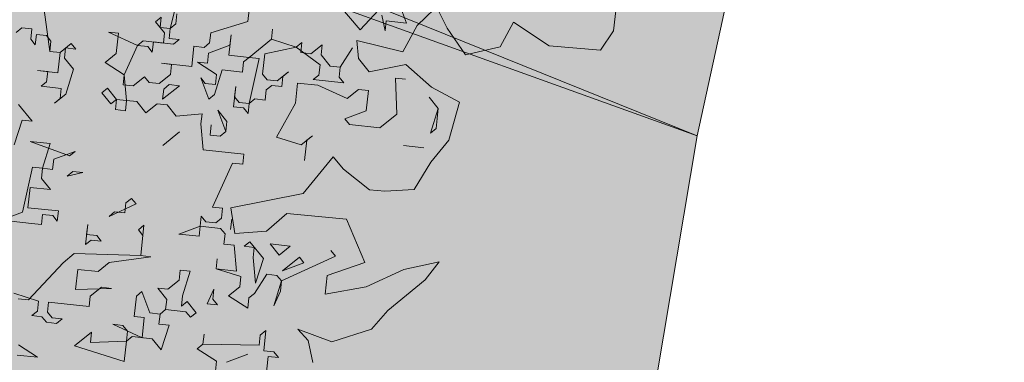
# Model space of a CAD drawing. Header units: metres. Extents: x -228 to 168, y -124 to 293.
# Tile 493 of 613: x 105.06 to 112.53, y 50.86 to 53.46. Entities that reach past the tile are written whole.
import ezdxf

# ---------------------------------------------------------------- set-up
doc = ezdxf.new("R2010")
doc.units = ezdxf.units.M
doc.header["$MEASUREMENT"] = 0
doc.layers.add('Bepflanzung.3 _ UMGEBUNG', color=7, linetype='Continuous')
doc.layers.add('Parzellen.3 _ UMGEBUNG', color=7, linetype='Continuous')

msp = doc.modelspace()

# ---------------------------------------------------------------- hatches: boundary and pattern name
at = {"layer": 'Parzellen.3 _ UMGEBUNG', "linetype": 'Continuous', "lineweight": 18, "true_color": 0xfafafa}
for points in [[(45.9368, 75.7239), (110.1974, 52.5824), (112.5289, 63.2488), (73.5372, 77.1035), (58.8694, 89.5409)], [(45.9368, 75.7239), (30.1735, 58.4417), (47.6942, 42.7851), (50.814, 46.4486), (105.7984, 26.3829), (110.1974, 52.5824), (105.9288, 54.3083)]]:
    msp.add_hatch(color=7, dxfattribs=at).paths.add_polyline_path(points)

# ---------------------------------------------------------------- linework, layer by layer
at = {"layer": 'Bepflanzung.3 _ UMGEBUNG', "color": 33, "linetype": 'Continuous', "lineweight": 18, "true_color": 0xa89c73}
for p, q in [((106.2664, 53.6631), (106.1991, 53.3981)), ((106.7881, 53.4516), (106.8046, 53.6054)), ((107.4472, 53.6158), (107.6413, 53.3872)), ((107.6413, 53.3872), (107.8152, 53.5756)), ((107.9318, 53.6011), (107.9922, 53.4391)), ((108.0738, 53.4196), (108.2684, 53.6073)), ((109.5633, 53.3806), (109.5874, 53.5983)), ((105.2422, 53.5397), (105.2861, 53.2239)), ((106.2417, 53.4325), (106.2499, 53.5093)), ((108.2179, 53.5663), (108.3017, 53.4011)), ((106.0879, 53.4489), (106.1305, 53.4833)), ((106.1565, 53.3638), (106.0879, 53.4489)), ((106.1305, 53.4833), (106.1222, 53.4064)), ((106.1991, 53.3981), (106.2417, 53.4325)), ((106.5066, 53.3652), (106.7881, 53.4516)), ((107.8302, 53.3787), (107.8041, 53.4982)), ((107.8384, 53.4556), (107.8302, 53.3787)), ((107.9922, 53.4391), (107.8384, 53.4556)), ((108.7019, 53.2591), (108.8035, 53.4463)), ((108.8035, 53.4463), (109.0754, 53.2657)), ((105.0719, 53.4024), (105.0293, 53.3681)), ((105.1488, 53.3941), (105.0719, 53.4024)), ((105.1405, 53.3173), (105.1488, 53.3941)), ((105.1831, 53.3516), (105.1749, 53.2747)), ((105.26, 53.3433), (105.1831, 53.3516)), ((105.8064, 53.3625), (105.7295, 53.3707)), ((105.7295, 53.3707), (105.9519, 53.2691)), ((105.7899, 53.2087), (105.8064, 53.3625)), ((106.1222, 53.4064), (106.1991, 53.3981)), ((106.1483, 53.2869), (106.1565, 53.3638)), ((106.1991, 53.3981), (106.1908, 53.3213)), ((106.4984, 53.2883), (106.5066, 53.3652)), ((106.9679, 53.3157), (106.9762, 53.3926)), ((106.9762, 53.3926), (106.9679, 53.3157)), ((107.9647, 53.2206), (108.0738, 53.4196)), ((108.3017, 53.4011), (108.4392, 53.1985)), ((109.4652, 53.2341), (109.5633, 53.3806)), ((105.1749, 53.2747), (105.1405, 53.3173)), ((105.2943, 53.3008), (105.26, 53.3433)), ((105.2861, 53.2239), (105.2943, 53.3008)), ((105.3629, 53.2156), (105.4481, 53.2843)), ((105.4481, 53.2843), (105.4824, 53.2417)), ((105.9519, 53.2691), (105.9945, 53.3034)), ((105.9945, 53.3034), (106.1483, 53.2869)), ((106.0714, 53.2952), (106.0631, 53.2183)), ((106.2252, 53.2787), (106.0714, 53.2952)), ((106.1908, 53.3213), (106.2677, 53.313)), ((106.2677, 53.313), (106.2252, 53.2787)), ((106.4558, 53.2539), (106.4984, 53.2883)), ((106.6604, 53.3487), (106.6439, 53.1949)), ((106.6522, 53.2718), (106.6604, 53.3487)), ((106.7977, 53.1784), (106.9679, 53.3157)), ((106.9679, 53.3157), (107.156, 53.2566)), ((107.156, 53.2566), (107.1986, 53.2909)), ((107.1986, 53.2909), (107.1903, 53.2141)), ((107.6271, 53.169), (107.6146, 53.3067)), ((107.6146, 53.3067), (107.9647, 53.2206)), ((105.2861, 53.2239), (105.3629, 53.2156)), ((105.3629, 53.2156), (105.2861, 53.2239)), ((105.3464, 53.0619), (105.3629, 53.2156)), ((105.4055, 53.2499), (105.3973, 53.1731)), ((105.4824, 53.2417), (105.4055, 53.2499)), ((105.7048, 53.1401), (105.7899, 53.2087)), ((105.9519, 53.2691), (105.8503, 53.0467)), ((106.0288, 53.2609), (105.9519, 53.2691)), ((106.0631, 53.2183), (106.0288, 53.2609)), ((106.3624, 53.1084), (106.3789, 53.2622)), ((106.3789, 53.2622), (106.4558, 53.2539)), ((106.4819, 53.1345), (106.4901, 53.2114)), ((106.4901, 53.2114), (106.6522, 53.2718)), ((106.9171, 53.2045), (106.9006, 53.0507)), ((107.156, 53.2566), (106.9171, 53.2045)), ((107.3359, 53.1207), (107.156, 53.2566)), ((107.1903, 53.2141), (107.2672, 53.2058)), ((107.2672, 53.2058), (107.3524, 53.2744)), ((107.3524, 53.2744), (107.3441, 53.1976)), ((107.4896, 53.1042), (107.583, 53.2497)), ((107.583, 53.2497), (107.4896, 53.1042)), ((108.4392, 53.1985), (108.7019, 53.2591)), ((109.0754, 53.2657), (109.4652, 53.2341)), ((105.3973, 53.1731), (105.4659, 53.0879)), ((105.8503, 53.0467), (105.7048, 53.1401)), ((106.2087, 53.1249), (106.1318, 53.1332)), ((106.1318, 53.1332), (106.3624, 53.1084)), ((106.5505, 53.0494), (106.405, 53.1427)), ((106.405, 53.1427), (106.4819, 53.1345)), ((106.6439, 53.1949), (106.7977, 53.1784)), ((106.7551, 53.1441), (106.7469, 53.0672)), ((106.7977, 53.1784), (106.7551, 53.1441)), ((106.8746, 53.1702), (106.7977, 53.1784)), ((106.799, 52.8283), (106.8746, 53.1702)), ((107.3441, 53.1976), (107.4128, 53.1124)), ((107.7089, 53.0676), (107.6271, 53.169)), ((105.2696, 53.0701), (105.1927, 53.0784)), ((105.1927, 53.0784), (105.3464, 53.0619)), ((105.2613, 52.9932), (105.2696, 53.0701)), ((105.4659, 53.0879), (105.4068, 52.8998)), ((106.2004, 53.048), (106.2087, 53.1249)), ((106.5931, 53.0837), (106.534, 52.8956)), ((106.7469, 53.0672), (106.5931, 53.0837)), ((107.0118, 52.9999), (107.097, 53.0685)), ((107.097, 53.0685), (107.0544, 53.0342)), ((107.3276, 53.0438), (107.3359, 53.1207)), ((107.4128, 53.1124), (107.4896, 53.1042)), ((107.4896, 53.1042), (107.4814, 53.0273)), ((107.9876, 53.1249), (107.7089, 53.0676)), ((108.1807, 52.9527), (107.9876, 53.1249)), ((105.2188, 52.9589), (105.2613, 52.9932)), ((105.8503, 53.0467), (105.8421, 52.9698)), ((105.8681, 52.8504), (105.8503, 53.0467)), ((105.919, 52.9616), (106.0041, 53.0302)), ((106.0041, 53.0302), (106.0384, 52.9876)), ((106.0384, 52.9876), (106.1153, 52.9794)), ((106.1153, 52.9794), (106.2004, 53.048)), ((106.4915, 52.8613), (106.4311, 53.0233)), ((106.4311, 53.0233), (106.4654, 52.9807)), ((106.4654, 52.9807), (106.5423, 52.9725)), ((106.5423, 52.9725), (106.5505, 53.0494)), ((106.9006, 53.0507), (106.935, 53.0081)), ((106.935, 53.0081), (107.0118, 52.9999)), ((107.0544, 53.0342), (107.0462, 52.9573)), ((107.1656, 52.9834), (107.1491, 52.8296)), ((107.3194, 52.9669), (107.1656, 52.9834)), ((107.2851, 53.0095), (107.3276, 53.0438)), ((107.5157, 52.9847), (107.2851, 53.0095)), ((107.4814, 53.0273), (107.5157, 52.9847)), ((107.9853, 53.0121), (107.9084, 53.0204)), ((107.9084, 53.0204), (107.918, 52.7472)), ((105.3725, 52.9424), (105.2188, 52.9589)), ((105.3643, 52.8655), (105.3725, 52.9424)), ((105.6801, 52.9094), (105.7226, 52.9437)), ((105.7487, 52.8243), (105.6801, 52.9094)), ((105.7226, 52.9437), (105.7913, 52.8586)), ((105.8421, 52.9698), (105.919, 52.9616)), ((106.2691, 52.9629), (106.1414, 52.8599)), ((106.1414, 52.8599), (106.1496, 52.9368)), ((106.1496, 52.9368), (106.1922, 52.9711)), ((106.1922, 52.9711), (106.2691, 52.9629)), ((106.6796, 52.8022), (106.6961, 52.956)), ((106.6961, 52.956), (106.6878, 52.8791)), ((106.9267, 52.9313), (106.9185, 52.8544)), ((106.9693, 52.9656), (106.9267, 52.9313)), ((107.0462, 52.9573), (106.9693, 52.9656)), ((107.5418, 52.8653), (107.3194, 52.9669)), ((107.6269, 52.9339), (107.5418, 52.8653)), ((107.7038, 52.9257), (107.6269, 52.9339)), ((107.6873, 52.7719), (107.7038, 52.9257)), ((108.3933, 52.8381), (108.1807, 52.9527)), ((105.4068, 52.8998), (105.3217, 52.8312)), ((105.3217, 52.8312), (105.3643, 52.8655)), ((105.7913, 52.8586), (105.7487, 52.8243)), ((105.783, 52.7817), (105.7913, 52.8586)), ((105.7913, 52.8586), (105.8681, 52.8504)), ((105.8681, 52.8504), (105.8599, 52.7735)), ((105.945, 52.8421), (105.8681, 52.8504)), ((106.0137, 52.757), (105.945, 52.8421)), ((106.534, 52.8956), (106.4915, 52.8613)), ((106.6878, 52.8791), (106.7221, 52.8365)), ((106.7221, 52.8365), (106.799, 52.8283)), ((106.799, 52.8283), (106.7908, 52.7514)), ((106.8416, 52.8626), (106.799, 52.8283)), ((106.9185, 52.8544), (106.8416, 52.8626)), ((107.1491, 52.8296), (107.0049, 52.5729)), ((108.2337, 52.7911), (108.1651, 52.8762)), ((108.3131, 52.5502), (108.3933, 52.8381)), ((105.0485, 52.8216), (105.1514, 52.6939)), ((105.8599, 52.7735), (105.783, 52.7817)), ((106.0988, 52.8256), (106.0137, 52.757)), ((106.1757, 52.8174), (106.0988, 52.8256)), ((106.2443, 52.7322), (106.1757, 52.8174)), ((106.6205, 52.6141), (106.5601, 52.7761)), ((106.5601, 52.7761), (106.6287, 52.691)), ((106.7564, 52.794), (106.6796, 52.8022)), ((106.7908, 52.7514), (106.7564, 52.794)), ((107.5253, 52.7115), (107.6873, 52.7719)), ((108.1747, 52.603), (108.2337, 52.7911)), ((108.2337, 52.7911), (108.2173, 52.6373)), ((105.0746, 52.7022), (105.0155, 52.5141)), ((105.1514, 52.6939), (105.0746, 52.7022)), ((106.4407, 52.7501), (106.2443, 52.7322)), ((106.4324, 52.6732), (106.4407, 52.7501)), ((106.6287, 52.691), (106.6205, 52.6141)), ((107.5596, 52.6689), (107.5253, 52.7115)), ((107.918, 52.7472), (107.7903, 52.6442)), ((106.2704, 52.6128), (106.1427, 52.5098)), ((106.4502, 52.4769), (106.4324, 52.6732)), ((106.501, 52.5881), (106.5093, 52.6649)), ((106.5093, 52.6649), (106.501, 52.5881)), ((106.6205, 52.6141), (106.5779, 52.5798)), ((106.5779, 52.5798), (106.6205, 52.6141)), ((107.7903, 52.6442), (107.5596, 52.6689)), ((108.2173, 52.6373), (108.1747, 52.603)), ((105.2887, 52.5237), (105.135, 52.5402)), ((105.135, 52.5402), (105.4342, 52.4303)), ((106.5779, 52.5798), (106.501, 52.5881)), ((106.501, 52.5881), (106.5779, 52.5798)), ((107.0049, 52.5729), (107.193, 52.5138)), ((107.193, 52.5138), (107.2781, 52.5825)), ((107.2356, 52.5482), (107.2191, 52.3944)), ((107.2781, 52.5825), (107.2356, 52.5482)), ((108.1777, 52.3821), (108.3131, 52.5502)), ((105.2297, 52.3356), (105.2887, 52.5237)), ((105.4768, 52.4646), (105.3148, 52.4042)), ((105.4342, 52.4303), (105.4768, 52.4646)), ((106.7578, 52.4439), (106.4502, 52.4769)), ((108.1239, 52.4918), (107.9701, 52.5083)), ((107.9701, 52.5083), (108.1239, 52.4918)), ((105.3148, 52.4042), (105.3065, 52.3273)), ((106.7495, 52.367), (106.7578, 52.4439)), ((107.2086, 52.1441), (107.4349, 52.4233)), ((107.4349, 52.4233), (107.5153, 52.3304)), ((108.0506, 52.1743), (108.1777, 52.3821)), ((105.0772, 52.002), (105.1528, 52.3438)), ((105.1528, 52.3438), (105.2297, 52.3356)), ((105.2297, 52.3356), (105.2214, 52.2587)), ((105.3065, 52.3273), (105.2297, 52.3356)), ((105.4178, 52.2765), (105.4603, 52.3108)), ((105.4603, 52.3108), (105.5372, 52.3026)), ((106.5202, 52.0416), (106.6726, 52.3752)), ((106.6726, 52.3752), (106.7495, 52.367)), ((107.5153, 52.3304), (107.7111, 52.1731)), ((105.2214, 52.2587), (105.2901, 52.1736)), ((105.5372, 52.3026), (105.4178, 52.2765)), ((105.1363, 52.1901), (105.1198, 52.0363)), ((105.2901, 52.1736), (105.1363, 52.1901)), ((107.7111, 52.1731), (107.828, 52.1632)), ((107.828, 52.1632), (108.0506, 52.1743)), ((105.8626, 52.0733), (105.9051, 52.1076)), ((105.9051, 52.1076), (105.9395, 52.065)), ((106.6603, 52.035), (107.2086, 52.1441)), ((105.1198, 52.0363), (105.3504, 52.0115)), ((105.3504, 52.0115), (105.3422, 51.9347)), ((105.9395, 52.065), (105.7349, 51.9703)), ((105.8543, 51.9964), (105.8626, 52.0733)), ((106.5971, 52.0334), (106.5202, 52.0416)), ((106.5888, 51.9565), (106.5971, 52.0334)), ((106.6886, 51.8411), (106.6603, 52.035)), ((104.9152, 51.9416), (105.0772, 52.002)), ((105.1459, 51.9168), (104.9921, 51.9333)), ((105.231, 51.9855), (105.2228, 51.9086)), ((105.3079, 51.9772), (105.231, 51.9855)), ((105.3422, 51.9347), (105.3079, 51.9772)), ((105.7349, 51.9703), (105.7774, 52.0046)), ((105.7774, 52.0046), (105.8543, 51.9964)), ((106.4268, 51.8961), (106.4351, 51.973)), ((106.4351, 51.973), (106.4694, 51.9304)), ((106.5463, 51.9222), (106.5888, 51.9565)), ((106.6575, 51.8714), (106.6657, 51.9482)), ((107.085, 51.9916), (106.9304, 51.8588)), ((107.5371, 51.9497), (107.085, 51.9916)), ((107.6765, 51.6201), (107.5371, 51.9497)), ((105.2228, 51.9086), (105.1459, 51.9168)), ((105.5564, 51.7562), (105.5729, 51.9099)), ((105.5729, 51.9099), (105.5646, 51.833)), ((105.9573, 51.8687), (105.9998, 51.903)), ((105.9916, 51.8261), (105.9573, 51.8687)), ((105.9998, 51.903), (105.9751, 51.6724)), ((106.2648, 51.8357), (106.4268, 51.8961)), ((106.4268, 51.8961), (106.4186, 51.8192)), ((106.5806, 51.8796), (106.4268, 51.8961)), ((106.4694, 51.9304), (106.5463, 51.9222)), ((106.6149, 51.837), (106.5806, 51.8796)), ((106.9304, 51.8588), (106.6886, 51.8411)), ((105.5989, 51.7905), (105.5564, 51.7562)), ((105.5646, 51.833), (105.6415, 51.8248)), ((105.6758, 51.7822), (105.5989, 51.7905)), ((105.6415, 51.8248), (105.6758, 51.7822)), ((105.9751, 51.6724), (105.9916, 51.8261)), ((106.3417, 51.8275), (106.2648, 51.8357)), ((106.4186, 51.8192), (106.3417, 51.8275)), ((106.6067, 51.7602), (106.6149, 51.837)), ((106.6836, 51.7519), (106.6067, 51.7602)), ((106.7014, 51.5556), (106.6836, 51.7519)), ((106.7604, 51.7437), (106.803, 51.778)), ((106.8373, 51.7354), (106.7604, 51.7437)), ((106.803, 51.778), (106.906, 51.6503)), ((106.8291, 51.6585), (106.8373, 51.7354)), ((107.0254, 51.6764), (106.9568, 51.7615)), ((106.9568, 51.7615), (107.1105, 51.745)), ((107.1105, 51.745), (107.0254, 51.6764)), ((107.4181, 51.712), (107.4524, 51.6694)), ((105.3861, 51.6189), (105.4712, 51.6875)), ((105.4712, 51.6875), (105.9751, 51.6724)), ((106.052, 51.6641), (105.7362, 51.6202)), ((105.9751, 51.6724), (106.052, 51.6641)), ((106.5476, 51.5721), (106.5559, 51.649)), ((106.5559, 51.649), (106.5476, 51.5721)), ((106.8469, 51.4622), (106.8291, 51.6585)), ((106.906, 51.6503), (106.8469, 51.4622)), ((107.4524, 51.6694), (107.0432, 51.48)), ((107.0515, 51.5569), (107.1792, 51.6599)), ((107.1792, 51.6599), (107.2135, 51.6173)), ((105.1225, 51.3361), (105.3861, 51.6189)), ((105.4973, 51.5681), (105.4808, 51.4143)), ((105.6511, 51.5516), (105.4973, 51.5681)), ((105.7362, 51.6202), (105.6511, 51.5516)), ((106.2662, 51.4856), (106.2744, 51.5625)), ((106.2744, 51.5625), (106.3513, 51.5542)), ((106.7357, 51.513), (106.5476, 51.5721)), ((106.5476, 51.5721), (106.7014, 51.5556)), ((107.2135, 51.6173), (107.0515, 51.5569)), ((107.3903, 51.5205), (107.6765, 51.6201)), ((107.9732, 51.567), (107.6864, 51.4342)), ((108.2412, 51.6255), (107.9732, 51.567)), ((108.134, 51.4898), (108.2412, 51.6255)), ((106.181, 51.417), (106.2662, 51.4856)), ((106.3513, 51.5542), (106.2922, 51.3662)), ((106.7275, 51.4361), (106.7357, 51.513)), ((106.932, 51.5308), (106.8387, 51.3853)), ((107.0089, 51.5226), (106.932, 51.5308)), ((107.0432, 51.48), (107.0089, 51.5226)), ((107.3752, 51.3804), (107.3903, 51.5205)), ((107.8508, 51.2559), (108.134, 51.4898)), ((105.4808, 51.4143), (105.754, 51.4239)), ((105.6771, 51.4321), (105.592, 51.3635)), ((105.754, 51.4239), (105.6771, 51.4321)), ((106.1728, 51.3401), (106.1041, 51.4252)), ((106.1041, 51.4252), (106.181, 51.417)), ((106.4803, 51.3071), (106.5311, 51.4183)), ((106.5311, 51.4183), (106.5229, 51.3414)), ((106.6423, 51.3675), (106.7275, 51.4361)), ((107.0432, 51.48), (106.9842, 51.2919)), ((107.035, 51.4031), (107.0432, 51.48)), ((107.6864, 51.4342), (107.3752, 51.3804)), ((105.1993, 51.3278), (105.0113, 51.3869)), ((105.0456, 51.3443), (105.1225, 51.3361)), ((105.592, 51.3635), (105.5838, 51.2866)), ((105.9256, 51.211), (105.9421, 51.3648)), ((105.9421, 51.3648), (105.9847, 51.3991)), ((105.9847, 51.3991), (106.0451, 51.2371)), ((106.1645, 51.2632), (106.1728, 51.3401)), ((106.2922, 51.3662), (106.284, 51.2893)), ((106.5229, 51.3414), (106.5572, 51.2988)), ((106.7878, 51.2741), (106.6423, 51.3675)), ((106.7961, 51.351), (106.7878, 51.2741)), ((106.8387, 51.3853), (106.7961, 51.351)), ((106.9842, 51.2919), (107.035, 51.4031)), ((105.1911, 51.2509), (105.1993, 51.3278)), ((105.2762, 51.3196), (105.268, 51.2427)), ((105.5838, 51.2866), (105.2762, 51.3196)), ((106.122, 51.2289), (106.1645, 51.2632)), ((106.1645, 51.2632), (106.122, 51.2289)), ((106.3183, 51.2467), (106.1645, 51.2632)), ((106.284, 51.2893), (106.3265, 51.3236)), ((106.3265, 51.3236), (106.3952, 51.2385)), ((106.5572, 51.2988), (106.4803, 51.3071)), ((105.1485, 51.2166), (105.1911, 51.2509)), ((105.2254, 51.2084), (105.1485, 51.2166)), ((105.2597, 51.1658), (105.2254, 51.2084)), ((105.268, 51.2427), (105.3023, 51.2001)), ((105.3023, 51.2001), (105.3792, 51.1919)), ((105.3792, 51.1919), (105.3366, 51.1576)), ((106.0025, 51.2028), (105.9256, 51.211)), ((105.986, 51.049), (106.0025, 51.2028)), ((106.0451, 51.2371), (106.122, 51.2289)), ((106.122, 51.2289), (106.1137, 51.152)), ((106.3526, 51.2041), (106.3183, 51.2467)), ((106.3952, 51.2385), (106.3526, 51.2041)), ((107.7271, 51.1137), (107.8508, 51.2559)), ((105.3366, 51.1576), (105.2597, 51.1658)), ((105.8405, 51.1424), (105.7636, 51.1507)), ((105.7636, 51.1507), (105.986, 51.049)), ((105.8748, 51.0998), (105.8405, 51.1424)), ((106.1137, 51.152), (106.1906, 51.1437)), ((106.1906, 51.1437), (106.1315, 50.9557)), ((107.2449, 51.029), (107.1667, 51.1138)), ((107.1667, 51.1138), (107.4255, 51.0178)), ((107.4255, 51.0178), (107.7271, 51.1137)), ((105.4739, 50.9873), (105.6016, 51.0903)), ((105.6016, 51.0903), (105.5933, 51.0134)), ((105.8666, 51.023), (105.8748, 51.0998)), ((105.9091, 51.0573), (105.8666, 51.023)), ((106.0629, 51.0408), (105.9091, 51.0573)), ((106.1315, 50.9557), (106.0629, 51.0408)), ((106.4473, 50.9996), (106.4556, 51.0764)), ((106.4556, 51.0764), (106.4473, 50.9996)), ((106.8743, 50.9926), (106.8826, 51.0695)), ((106.8826, 51.0695), (106.9251, 51.1038)), ((106.9251, 51.1038), (106.9086, 50.9501)), ((105.0469, 50.9942), (105.1924, 50.9008)), ((105.8501, 50.8692), (105.4739, 50.9873)), ((105.5933, 51.0134), (105.8666, 51.023)), ((105.8666, 51.023), (105.8501, 50.8692)), ((106.4048, 50.9652), (106.4473, 50.9996)), ((106.5503, 50.8719), (106.4048, 50.9652)), ((106.4473, 50.9996), (106.8743, 50.9926)), ((107.2814, 50.8615), (107.2449, 51.029)), ((105.1924, 50.9008), (105.0387, 50.9173)), ((106.7892, 50.924), (106.6272, 50.8636)), ((106.6272, 50.8636), (106.7892, 50.924)), ((106.943, 50.9075), (106.9017, 50.5231)), ((106.9086, 50.9501), (106.9855, 50.9418)), ((107.0198, 50.8993), (106.943, 50.9075)), ((106.9855, 50.9418), (107.0198, 50.8993)), ((106.542, 50.795), (106.5503, 50.8719))]:
    msp.add_line(p, q, dxfattribs=at)
at = {"layer": 'Parzellen.3 _ UMGEBUNG', "color": 253, "linetype": 'Continuous', "lineweight": 18, "true_color": 0x9f9f9f, "flags": 128}
for points in [[(45.9368, 75.7239), (58.8694, 89.5409), (73.5372, 77.1035), (112.5289, 63.2488), (110.1974, 52.5824)], [(45.9368, 75.7239), (105.9288, 54.3083), (110.1974, 52.5824), (105.7984, 26.3829), (50.814, 46.4486), (47.6942, 42.7851), (30.1735, 58.4417)]]:
    msp.add_lwpolyline(points, close=True, dxfattribs=at)

doc.saveas('drawing.dxf')
